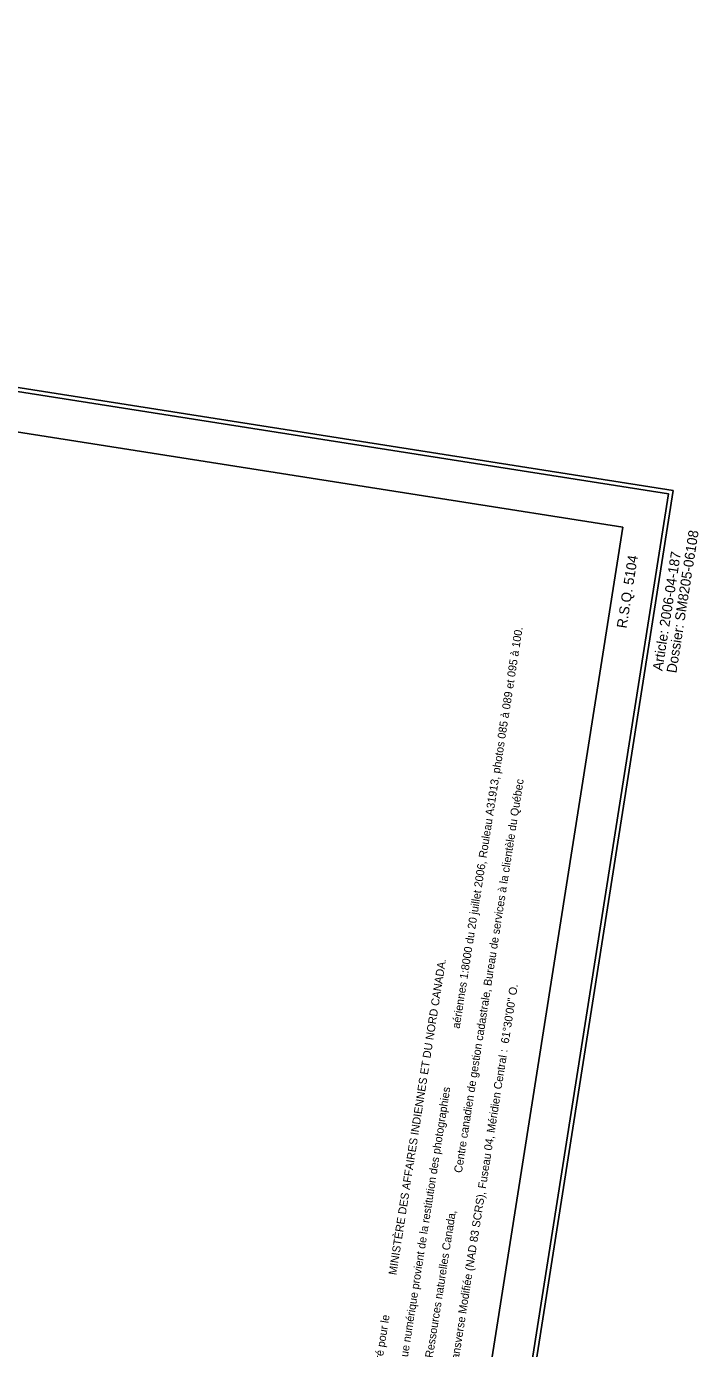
# Model space of a CAD drawing. Extents: x 282461 to 284471, y 5554090 to 5557646.
# Drawn here: x 284135 to 284471, y 5556985 to 5557646 of the extents above; entities that cross this region are included whole.
import ezdxf

# ---------------------------------------------------------------- set-up
doc = ezdxf.new("R2010")
doc.units = 0
doc.layers.add('Niveau 60', color=7, linetype='Continuous')
doc.layers.add('Niveau 63', color=7, linetype='Continuous')

msp = doc.modelspace()

# ---------------------------------------------------------------- linework, layer by layer
at = {"layer": 'Niveau 60'}
for points in [[(283935.57, 5554089.71), (284458.46, 5557413.53), (282983.71, 5557645.53), (282460.81, 5554321.72), (283935.57, 5554089.71)], [(283933.91, 5554092), (284456.17, 5557411.87), (282985.38, 5557643.25), (282463.1, 5554323.39), (283933.91, 5554092)], [(284355.61, 5556901.31), (284433.31, 5557395.23), (283002.02, 5557620.39), (282924.32, 5557126.47), (284355.61, 5556901.31)]]:
    msp.add_lwpolyline(points, dxfattribs=at)

# ---------------------------------------------------------------- texts
at = {"layer": 'Niveau 63'}
for s, height, rotation, p in [('Dossier: SM8205-06108', 5, 81.0598, (284460.05, 5557322.09)), ('R.S.Q. 5104', 5, 81.0598, (284435.15, 5557344.46)), ('Article: 2006-04-187', 5, 81.0598, (284453.06, 5557323.19)), ('aériennes 1:8000 du 20 juillet 2006, Rouleau A31913, photos 085 à 089 et 095 à 100.', 4, 81.05979, (284351.78, 5557144.45)), ('Centre canadien de gestion cadastrale, Bureau de services à la clientèle du Québec', 4, 81.05979, (284352.87, 5557072.29)), ('MINISTÈRE DES AFFAIRES INDIENNES ET DU NORD CANADA.', 4, 81.05979, (284320.14, 5557021.26)), ('Projection Mercator Transverse Modifiée (NAD 83 SCRS), Fuseau 04, Méridien Central :  61°30\'00" O.', 4, 81.05979, (284343.17, 5556926.68)), ('La base cartographique numérique provient de la restitution des photographies', 4, 81.05979, (284318.15, 5556930.66)), ('Disponible auprès de Ressources naturelles Canada,', 4, 81.05979, (284330.33, 5556928.73)), ('Ce plan a été préparé pour le', 4, 81.05979, (284306, 5556932.59))]:
    msp.add_text(s, height=height, rotation=rotation, dxfattribs=at).set_placement(p)

doc.saveas('drawing.dxf')
